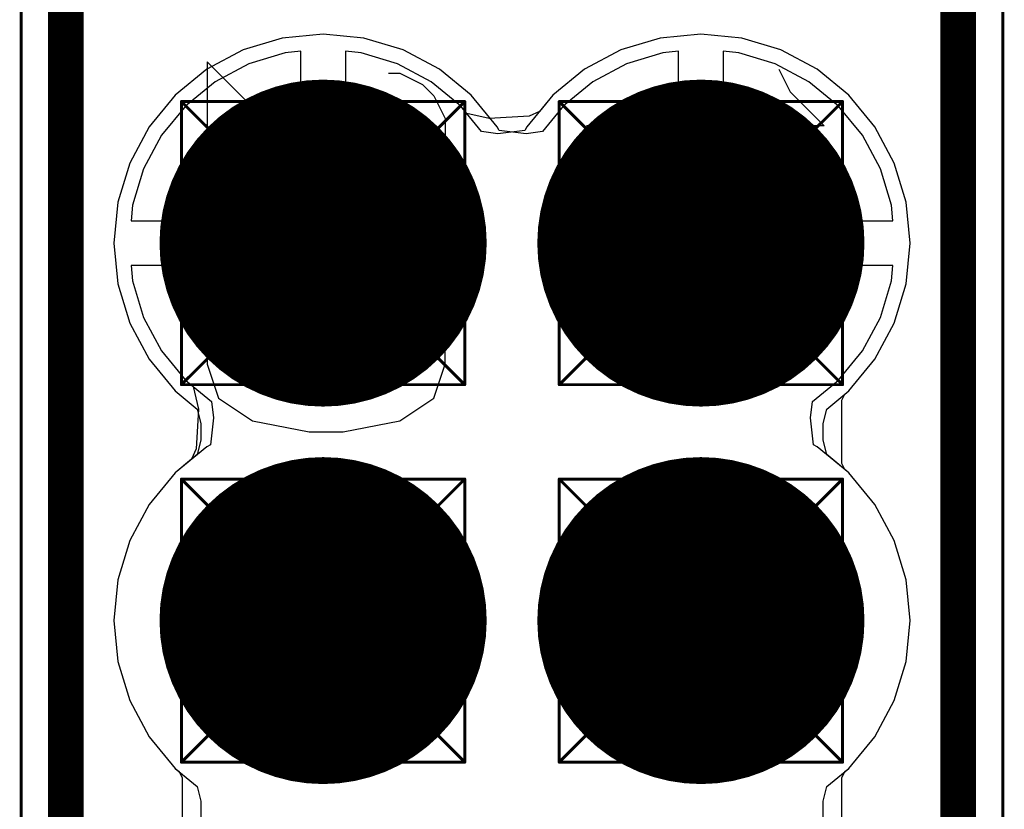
# Model space of a CAD drawing. Header units: millimetres. Extents: x 138 to 555, y 26 to 334.
# Tile 435 of 656: x 209.28 to 212.59, y 302.17 to 304.82. Entities that reach past the tile are written whole.
import ezdxf

# ---------------------------------------------------------------- set-up
doc = ezdxf.new("R2010")
doc.units = ezdxf.units.MM
for name, color, linetype in [('BottomLayer', 5, 'Continuous'), ('BottomSolder', 6, 'Continuous'), ('DrillDrawing', 1, 'Continuous'), ('Mechanical20', 56, 'Continuous'), ('Mechanical27', 56, 'Continuous'), ('MidLayer1', 16, 'Continuous'), ('MidLayer2', 76, 'Continuous'), ('MidLayer3', 90, 'Continuous'), ('MidLayer4', 156, 'Continuous'), ('MultiLayer', 9, 'Continuous'), ('PadHoleLayer', 156, 'Continuous'), ('TopLayer', 1, 'Continuous'), ('TopOverlay', 2, 'Continuous'), ('TopSolder', 216, 'Continuous')]:
    doc.layers.add(name, color=color, linetype=linetype)

# ---------------------------------------------------------------- blocks, each defined once
blk = doc.blocks.new('CON_FCI_20021311_XXX20XXLF_MOD_MB1299_953')
at = {"layer": 'BottomLayer', "const_width": 0.5}
for points in [[(-5.965, 0.635, 1), (-5.465, 0.635, 1)], [(-4.695, 0.635, 1), (-4.195, 0.635, 1)], [(-5.965, -0.635, 1), (-5.465, -0.635, 1)], [(-4.695, -0.635, 1), (-4.195, -0.635, 1)]]:
    blk.add_lwpolyline(points, format="xyb", close=True, dxfattribs=at)
at = {"layer": 'BottomSolder', "const_width": 0.55}
for points in [[(-5.99, 0.635, 1), (-5.44, 0.635, 1)], [(-4.72, 0.635, 1), (-4.17, 0.635, 1)], [(-5.99, -0.635, 1), (-5.44, -0.635, 1)], [(-4.72, -0.635, 1), (-4.17, -0.635, 1)]]:
    blk.add_lwpolyline(points, format="xyb", close=True, dxfattribs=at)
at = {"layer": 'Mechanical20', "const_width": 0.01}
for points in [[(6.725, 1.65), (-6.725, 1.65)], [(6.725, -1.65), (-6.725, -1.65)]]:
    blk.add_lwpolyline(points, dxfattribs=at)
at = {"layer": 'Mechanical27'}
for p, q in [((-6.2238, 0.9356), (-6.1096, 1.0498)), ((-6.1096, 1.0498), (-6.1096, 0.25)), ((-5.5992, 1.0117), (-5.4849, 1.0498)), ((-5.4849, 1.0498), (-5.4468, 1.0498)), ((-5.4468, 1.0498), (-5.3326, 1.0117)), ((-5.6754, 0.9356), (-5.5992, 1.0117)), ((-5.3326, 1.0117), (-5.2564, 0.9356)), ((-6.3, 0.8975), (-6.2238, 0.9356)), ((-5.7135, 0.8213), (-5.6754, 0.9356)), ((-5.2564, 0.9356), (-5.2183, 0.7832)), ((-5.7135, 0.7832), (-5.7135, 0.8213)), ((-5.6754, 0.669), (-5.7135, 0.7832)), ((-5.2183, 0.7832), (-5.2564, 0.669)), ((-5.2183, 0.7832), (-5.2183, 0.5928)), ((-5.5992, 0.5928), (-5.6754, 0.669)), ((-5.2564, 0.669), (-5.3326, 0.5928)), ((-5.4849, 0.5547), (-5.5992, 0.5928)), ((-5.3326, 0.5928), (-5.4468, 0.5547)), ((-5.2183, 0.5928), (-5.2564, 0.4024)), ((-5.4468, 0.5547), (-5.4849, 0.5547)), ((-5.2564, 0.4024), (-5.3326, 0.2881)), ((-5.6373, 0.2881), (-5.6754, 0.3643)), ((-5.523, 0.25), (-5.6373, 0.2881)), ((-5.3326, 0.2881), (-5.4468, 0.25)), ((-5.4468, 0.25), (-5.523, 0.25)), ((-6.2107, -0.2633), (-6.1346, -0.2252)), ((-6.1346, -0.2252), (-5.9822, -0.2252)), ((-5.9822, -0.2252), (-5.906, -0.2633)), ((-5.3842, -0.2252), (-5.4985, -0.2633)), ((-5.3081, -0.2252), (-5.3842, -0.2252)), ((-5.1938, -0.2633), (-5.3081, -0.2252)), ((-6.2488, -0.3013), (-6.2107, -0.2633)), ((-5.906, -0.2633), (-5.868, -0.3013)), ((-5.4985, -0.2633), (-5.5747, -0.3775)), ((-5.1176, -0.3775), (-5.1938, -0.2633)), ((-6.2869, -0.3775), (-6.2488, -0.3013)), ((-5.868, -0.3013), (-5.8299, -0.3775)), ((-6.2869, -0.4156), (-6.2869, -0.3775)), ((-5.8299, -0.3775), (-5.8299, -0.4537)), ((-5.5747, -0.3775), (-5.6128, -0.568)), ((-5.0795, -0.568), (-5.1176, -0.3775)), ((-5.8299, -0.4537), (-5.868, -0.5299)), ((-5.868, -0.5299), (-5.9441, -0.6441)), ((-5.6128, -0.568), (-5.6128, -0.6822)), ((-5.0795, -0.6822), (-5.0795, -0.568)), ((-5.9441, -0.6441), (-6.325, -1.025)), ((-5.6128, -0.6822), (-5.5747, -0.8727)), ((-5.1176, -0.8727), (-5.0795, -0.6822)), ((-5.5747, -0.8727), (-5.4985, -0.9869)), ((-5.1938, -0.9869), (-5.1176, -0.8727)), ((-5.4985, -0.9869), (-5.3842, -1.025)), ((-5.3081, -1.025), (-5.1938, -0.9869)), ((-6.325, -1.025), (-5.7918, -1.025)), ((-5.3842, -1.025), (-5.3081, -1.025))]:
    blk.add_line(p, q, dxfattribs=at)
at = {"layer": 'Mechanical27', "const_width": 0.01}
for points in [[(6.58, 1.5), (-6.58, 1.5)], [(-6.0325, 0.9525), (-6.1912, 1.1113)], [(-5.2387, 1.1113), (-6.1912, 1.1113)], [(-6.1912, 0.1588), (-6.1912, 1.1113)], [(-5.3975, 0.9525), (-5.2387, 1.1113)], [(-5.2387, 0.1588), (-5.2387, 1.1113)], [(-4.7625, 0.9525), (-4.9212, 1.1113)], [(-3.9687, 1.1113), (-4.9212, 1.1113)], [(-4.9212, 0.1588), (-4.9212, 1.1113)], [(-4.1275, 0.9525), (-3.9687, 1.1113)], [(-3.9687, 0.1588), (-3.9687, 1.1113)], [(-5.3975, 0.9525), (-6.0325, 0.9525)], [(-6.0325, 0.3175), (-6.0325, 0.9525)], [(-5.3975, 0.3175), (-5.3975, 0.9525)], [(-4.1275, 0.9525), (-4.7625, 0.9525)], [(-4.7625, 0.3175), (-4.7625, 0.9525)], [(-4.1275, 0.3175), (-4.1275, 0.9525)], [(-6.1912, 0.1588), (-6.0325, 0.3175)], [(-5.3975, 0.3175), (-6.0325, 0.3175)], [(-5.2387, 0.1588), (-5.3975, 0.3175)], [(-4.9212, 0.1588), (-4.7625, 0.3175)], [(-4.1275, 0.3175), (-4.7625, 0.3175)], [(-3.9687, 0.1588), (-4.1275, 0.3175)], [(-5.2387, 0.1588), (-6.1912, 0.1588)], [(-3.9687, 0.1588), (-4.9212, 0.1588)], [(-6.0325, -0.3175), (-6.1912, -0.1588)], [(-5.2387, -0.1588), (-6.1912, -0.1588)], [(-6.1912, -1.1113), (-6.1912, -0.1588)], [(-5.3975, -0.3175), (-5.2387, -0.1588)], [(-5.2387, -1.1113), (-5.2387, -0.1588)], [(-4.7625, -0.3175), (-4.9212, -0.1588)], [(-3.9687, -0.1588), (-4.9212, -0.1588)], [(-4.9212, -1.1113), (-4.9212, -0.1588)], [(-4.1275, -0.3175), (-3.9687, -0.1588)], [(-3.9687, -1.1113), (-3.9687, -0.1588)], [(-5.3975, -0.3175), (-6.0325, -0.3175)], [(-6.0325, -0.9525), (-6.0325, -0.3175)], [(-5.3975, -0.9525), (-5.3975, -0.3175)], [(-4.1275, -0.3175), (-4.7625, -0.3175)], [(-4.7625, -0.9525), (-4.7625, -0.3175)], [(-4.1275, -0.9525), (-4.1275, -0.3175)], [(-6.1912, -1.1113), (-6.0325, -0.9525)], [(-5.3975, -0.9525), (-6.0325, -0.9525)], [(-5.2387, -1.1113), (-5.3975, -0.9525)], [(-4.9212, -1.1113), (-4.7625, -0.9525)], [(-4.1275, -0.9525), (-4.7625, -0.9525)], [(-3.9687, -1.1113), (-4.1275, -0.9525)], [(-5.2387, -1.1113), (-6.1912, -1.1113)], [(-3.9687, -1.1113), (-4.9212, -1.1113)], [(6.58, -1.5), (-6.58, -1.5)]]:
    blk.add_lwpolyline(points, dxfattribs=at)
at = {"layer": 'Mechanical27', "const_width": 0.005}
for points in [[(-6.1937, 1.1113, 1), (-6.1887, 1.1113, 1)], [(-6.1937, 1.1113, 1), (-6.1887, 1.1113, 1)], [(-6.1937, 1.1113, 1), (-6.1887, 1.1113, 1)], [(-5.2412, 1.1113, 1), (-5.2362, 1.1113, 1)], [(-5.2412, 1.1113, 1), (-5.2362, 1.1113, 1)], [(-5.2412, 1.1113, 1), (-5.2362, 1.1113, 1)], [(-4.9237, 1.1113, 1), (-4.9187, 1.1113, 1)], [(-4.9237, 1.1113, 1), (-4.9187, 1.1113, 1)], [(-4.9237, 1.1113, 1), (-4.9187, 1.1113, 1)], [(-3.9712, 1.1113, 1), (-3.9662, 1.1113, 1)], [(-3.9712, 1.1113, 1), (-3.9662, 1.1113, 1)], [(-3.9712, 1.1113, 1), (-3.9662, 1.1113, 1)], [(-6.035, 0.9525, 1), (-6.03, 0.9525, 1)], [(-6.035, 0.9525, 1), (-6.03, 0.9525, 1)], [(-6.035, 0.9525, 1), (-6.03, 0.9525, 1)], [(-5.4, 0.9525, 1), (-5.395, 0.9525, 1)], [(-5.4, 0.9525, 1), (-5.395, 0.9525, 1)], [(-5.4, 0.9525, 1), (-5.395, 0.9525, 1)], [(-4.765, 0.9525, 1), (-4.76, 0.9525, 1)], [(-4.765, 0.9525, 1), (-4.76, 0.9525, 1)], [(-4.765, 0.9525, 1), (-4.76, 0.9525, 1)], [(-4.13, 0.9525, 1), (-4.125, 0.9525, 1)], [(-4.13, 0.9525, 1), (-4.125, 0.9525, 1)], [(-4.13, 0.9525, 1), (-4.125, 0.9525, 1)], [(-6.035, 0.3175, 1), (-6.03, 0.3175, 1)], [(-6.035, 0.3175, 1), (-6.03, 0.3175, 1)], [(-6.035, 0.3175, 1), (-6.03, 0.3175, 1)], [(-5.4, 0.3175, 1), (-5.395, 0.3175, 1)], [(-5.4, 0.3175, 1), (-5.395, 0.3175, 1)], [(-5.4, 0.3175, 1), (-5.395, 0.3175, 1)], [(-4.765, 0.3175, 1), (-4.76, 0.3175, 1)], [(-4.765, 0.3175, 1), (-4.76, 0.3175, 1)], [(-4.765, 0.3175, 1), (-4.76, 0.3175, 1)], [(-4.13, 0.3175, 1), (-4.125, 0.3175, 1)], [(-4.13, 0.3175, 1), (-4.125, 0.3175, 1)], [(-4.13, 0.3175, 1), (-4.125, 0.3175, 1)], [(-6.1937, 0.1588, 1), (-6.1887, 0.1588, 1)], [(-6.1937, 0.1588, 1), (-6.1887, 0.1588, 1)], [(-6.1937, 0.1588, 1), (-6.1887, 0.1588, 1)], [(-5.2412, 0.1588, 1), (-5.2362, 0.1588, 1)], [(-5.2412, 0.1588, 1), (-5.2362, 0.1588, 1)], [(-5.2412, 0.1588, 1), (-5.2362, 0.1588, 1)], [(-4.9237, 0.1588, 1), (-4.9187, 0.1588, 1)], [(-4.9237, 0.1588, 1), (-4.9187, 0.1588, 1)], [(-4.9237, 0.1588, 1), (-4.9187, 0.1588, 1)], [(-3.9712, 0.1588, 1), (-3.9662, 0.1588, 1)], [(-3.9712, 0.1588, 1), (-3.9662, 0.1588, 1)], [(-3.9712, 0.1588, 1), (-3.9662, 0.1588, 1)], [(-6.1937, -0.1588, 1), (-6.1887, -0.1588, 1)], [(-6.1937, -0.1588, 1), (-6.1887, -0.1588, 1)], [(-6.1937, -0.1588, 1), (-6.1887, -0.1588, 1)], [(-5.2412, -0.1588, 1), (-5.2362, -0.1588, 1)], [(-5.2412, -0.1588, 1), (-5.2362, -0.1588, 1)], [(-5.2412, -0.1588, 1), (-5.2362, -0.1588, 1)], [(-4.9237, -0.1588, 1), (-4.9187, -0.1588, 1)], [(-4.9237, -0.1588, 1), (-4.9187, -0.1588, 1)], [(-4.9237, -0.1588, 1), (-4.9187, -0.1588, 1)], [(-3.9712, -0.1588, 1), (-3.9662, -0.1588, 1)], [(-3.9712, -0.1588, 1), (-3.9662, -0.1588, 1)], [(-3.9712, -0.1588, 1), (-3.9662, -0.1588, 1)], [(-6.035, -0.3175, 1), (-6.03, -0.3175, 1)], [(-6.035, -0.3175, 1), (-6.03, -0.3175, 1)], [(-6.035, -0.3175, 1), (-6.03, -0.3175, 1)], [(-5.4, -0.3175, 1), (-5.395, -0.3175, 1)], [(-5.4, -0.3175, 1), (-5.395, -0.3175, 1)], [(-5.4, -0.3175, 1), (-5.395, -0.3175, 1)], [(-4.765, -0.3175, 1), (-4.76, -0.3175, 1)], [(-4.765, -0.3175, 1), (-4.76, -0.3175, 1)], [(-4.765, -0.3175, 1), (-4.76, -0.3175, 1)], [(-4.13, -0.3175, 1), (-4.125, -0.3175, 1)], [(-4.13, -0.3175, 1), (-4.125, -0.3175, 1)], [(-4.13, -0.3175, 1), (-4.125, -0.3175, 1)], [(-6.035, -0.9525, 1), (-6.03, -0.9525, 1)], [(-6.035, -0.9525, 1), (-6.03, -0.9525, 1)], [(-6.035, -0.9525, 1), (-6.03, -0.9525, 1)], [(-5.4, -0.9525, 1), (-5.395, -0.9525, 1)], [(-5.4, -0.9525, 1), (-5.395, -0.9525, 1)], [(-5.4, -0.9525, 1), (-5.395, -0.9525, 1)], [(-4.765, -0.9525, 1), (-4.76, -0.9525, 1)], [(-4.765, -0.9525, 1), (-4.76, -0.9525, 1)], [(-4.765, -0.9525, 1), (-4.76, -0.9525, 1)], [(-4.13, -0.9525, 1), (-4.125, -0.9525, 1)], [(-4.13, -0.9525, 1), (-4.125, -0.9525, 1)], [(-4.13, -0.9525, 1), (-4.125, -0.9525, 1)], [(-6.1937, -1.1113, 1), (-6.1887, -1.1113, 1)], [(-6.1937, -1.1113, 1), (-6.1887, -1.1113, 1)], [(-6.1937, -1.1113, 1), (-6.1887, -1.1113, 1)], [(-5.2412, -1.1113, 1), (-5.2362, -1.1113, 1)], [(-5.2412, -1.1113, 1), (-5.2362, -1.1113, 1)], [(-5.2412, -1.1113, 1), (-5.2362, -1.1113, 1)], [(-4.9237, -1.1113, 1), (-4.9187, -1.1113, 1)], [(-4.9237, -1.1113, 1), (-4.9187, -1.1113, 1)], [(-4.9237, -1.1113, 1), (-4.9187, -1.1113, 1)], [(-3.9712, -1.1113, 1), (-3.9662, -1.1113, 1)], [(-3.9712, -1.1113, 1), (-3.9662, -1.1113, 1)], [(-3.9712, -1.1113, 1), (-3.9662, -1.1113, 1)]]:
    blk.add_lwpolyline(points, format="xyb", close=True, dxfattribs=at)
at = {"layer": 'MidLayer1', "const_width": 0.5}
for points in [[(-5.965, 0.635, 1), (-5.465, 0.635, 1)], [(-4.695, 0.635, 1), (-4.195, 0.635, 1)], [(-5.965, -0.635, 1), (-5.465, -0.635, 1)], [(-4.695, -0.635, 1), (-4.195, -0.635, 1)]]:
    blk.add_lwpolyline(points, format="xyb", close=True, dxfattribs=at)
at = {"layer": 'MidLayer2', "const_width": 0.5}
for points in [[(-5.965, 0.635, 1), (-5.465, 0.635, 1)], [(-4.695, 0.635, 1), (-4.195, 0.635, 1)], [(-5.965, -0.635, 1), (-5.465, -0.635, 1)], [(-4.695, -0.635, 1), (-4.195, -0.635, 1)]]:
    blk.add_lwpolyline(points, format="xyb", close=True, dxfattribs=at)
at = {"layer": 'MidLayer3', "const_width": 0.5}
for points in [[(-5.965, 0.635, 1), (-5.465, 0.635, 1)], [(-4.695, 0.635, 1), (-4.195, 0.635, 1)], [(-5.965, -0.635, 1), (-5.465, -0.635, 1)], [(-4.695, -0.635, 1), (-4.195, -0.635, 1)]]:
    blk.add_lwpolyline(points, format="xyb", close=True, dxfattribs=at)
at = {"layer": 'MidLayer4', "const_width": 0.5}
for points in [[(-5.965, 0.635, 1), (-5.465, 0.635, 1)], [(-4.695, 0.635, 1), (-4.195, 0.635, 1)], [(-5.965, -0.635, 1), (-5.465, -0.635, 1)], [(-4.695, -0.635, 1), (-4.195, -0.635, 1)]]:
    blk.add_lwpolyline(points, format="xyb", close=True, dxfattribs=at)
at = {"layer": 'MultiLayer', "const_width": 0.5}
for points in [[(-5.965, 0.635, 1), (-5.465, 0.635, 1)], [(-4.695, 0.635, 1), (-4.195, 0.635, 1)], [(-5.965, -0.635, 1), (-5.465, -0.635, 1)], [(-4.695, -0.635, 1), (-4.195, -0.635, 1)]]:
    blk.add_lwpolyline(points, format="xyb", close=True, dxfattribs=at)
at = {"layer": 'PadHoleLayer', "const_width": 0.35}
for points in [[(-5.89, 0.635, 1), (-5.54, 0.635, 1)], [(-4.62, 0.635, 1), (-4.27, 0.635, 1)], [(-5.89, -0.635, 1), (-5.54, -0.635, 1)], [(-4.62, -0.635, 1), (-4.27, -0.635, 1)]]:
    blk.add_lwpolyline(points, format="xyb", close=True, dxfattribs=at)
at = {"layer": 'TopLayer', "const_width": 0.5}
for points in [[(-5.965, 0.635, 1), (-5.465, 0.635, 1)], [(-4.695, 0.635, 1), (-4.195, 0.635, 1)], [(-5.965, -0.635, 1), (-5.465, -0.635, 1)], [(-4.695, -0.635, 1), (-4.195, -0.635, 1)]]:
    blk.add_lwpolyline(points, format="xyb", close=True, dxfattribs=at)
at = {"layer": 'TopOverlay', "const_width": 0.12}
for points in [[(6.58, 1.5), (-6.58, 1.5)], [(6.58, -1.5), (-6.58, -1.5)]]:
    blk.add_lwpolyline(points, dxfattribs=at)
at = {"layer": 'TopSolder', "const_width": 0.55}
for points in [[(-5.99, 0.635, 1), (-5.44, 0.635, 1)], [(-4.72, 0.635, 1), (-4.17, 0.635, 1)], [(-5.99, -0.635, 1), (-5.44, -0.635, 1)], [(-4.72, -0.635, 1), (-4.17, -0.635, 1)]]:
    blk.add_lwpolyline(points, format="xyb", close=True, dxfattribs=at)

msp = doc.modelspace()

# ---------------------------------------------------------------- linework, layer by layer
at = {"layer": 'BottomLayer'}
for p, q in [((211.4353, 304.7628), (211.3033, 304.7228)), ((211.5725, 304.7763), (211.4353, 304.7628)), ((211.7097, 304.7628), (211.5725, 304.7763)), ((211.8417, 304.7228), (211.7097, 304.7628)), ((210.2275, 304.7187), (210.1751, 304.7135)), ((210.2275, 304.1479), (210.2275, 304.7187)), ((210.4299, 304.7135), (210.3775, 304.7187)), ((210.3775, 304.7187), (210.3775, 304.0729)), ((211.3033, 304.7228), (211.1817, 304.6578)), ((211.9633, 304.6578), (211.8417, 304.7228)), ((210.1751, 304.7135), (210.0526, 304.6763)), ((210.5525, 304.6763), (210.4299, 304.7135)), ((210.0526, 304.6763), (209.9396, 304.616)), ((210.6654, 304.616), (210.5525, 304.6763)), ((211.1817, 304.6578), (211.0751, 304.5703)), ((212.0699, 304.5703), (211.9633, 304.6578)), ((209.9396, 304.616), (209.8407, 304.5348)), ((210.7643, 304.5348), (210.6654, 304.616)), ((211.0751, 304.5703), (211.0299, 304.5152)), ((212.1573, 304.4637), (212.0699, 304.5703)), ((209.8407, 304.5348), (209.7594, 304.4358)), ((210.7853, 304.5093), (210.7643, 304.5348)), ((210.8612, 304.4922), (210.7853, 304.5093)), ((210.995, 304.5001), (210.8612, 304.4922)), ((211.0299, 304.5152), (210.995, 304.5001)), ((212.2223, 304.3421), (212.1573, 304.4637)), ((209.7594, 304.4358), (209.6991, 304.3229)), ((209.6991, 304.3229), (209.6619, 304.2003)), ((212.2624, 304.2101), (212.2223, 304.3421)), ((209.6619, 304.2003), (209.6568, 304.1479)), ((212.2759, 304.0729), (212.2624, 304.2101)), ((209.6568, 304.1479), (210.2275, 304.1479)), ((210.3775, 304.0729), (210.3025, 304.0729)), ((210.3025, 304.0729), (210.3025, 303.9979)), ((212.2624, 303.9357), (212.2759, 304.0729)), ((210.3025, 303.9979), (209.6567, 303.9979)), ((209.6567, 303.9979), (209.6619, 303.9455)), ((209.6619, 303.9455), (209.6991, 303.823)), ((212.2223, 303.8037), (212.2624, 303.9357)), ((209.6991, 303.823), (209.7594, 303.7101)), ((212.1573, 303.6821), (212.2223, 303.8037)), ((209.7594, 303.7101), (209.8407, 303.6111)), ((212.0699, 303.5756), (212.1573, 303.6821)), ((209.8407, 303.6111), (209.8661, 303.5902)), ((209.8661, 303.5902), (209.8832, 303.5143)), ((212.0458, 303.5442), (212.0566, 303.5647)), ((212.0566, 303.5647), (212.0699, 303.5756)), ((212.0458, 303.3316), (212.0458, 303.5442)), ((209.8832, 303.5143), (209.8753, 303.3805)), ((209.8753, 303.3805), (209.8602, 303.3455)), ((209.8602, 303.3455), (209.8051, 303.3003)), ((212.0566, 303.3112), (212.0458, 303.3316)), ((209.8051, 303.3003), (209.7177, 303.1937)), ((212.0699, 303.3003), (212.0566, 303.3112)), ((212.1573, 303.1937), (212.0699, 303.3003)), ((209.7177, 303.1937), (209.6527, 303.0721)), ((212.2223, 303.0721), (212.1573, 303.1937)), ((209.6527, 303.0721), (209.6126, 302.9401)), ((212.2624, 302.9401), (212.2223, 303.0721)), ((209.6126, 302.9401), (209.5991, 302.8029)), ((212.2759, 302.8029), (212.2624, 302.9401)), ((209.5991, 302.8029), (209.6126, 302.6657)), ((212.2624, 302.6657), (212.2759, 302.8029)), ((209.6126, 302.6657), (209.6527, 302.5337)), ((212.2223, 302.5337), (212.2624, 302.6657)), ((209.6527, 302.5337), (209.7177, 302.4121)), ((212.1573, 302.4121), (212.2223, 302.5337)), ((209.7177, 302.4121), (209.8051, 302.3056)), ((212.0699, 302.3056), (212.1573, 302.4121)), ((209.8051, 302.3056), (209.8184, 302.2947)), ((212.0566, 302.2947), (212.0699, 302.3056)), ((209.8184, 302.2947), (209.8292, 302.2742)), ((209.8292, 302.2742), (209.8292, 302.0616)), ((212.0458, 302.2742), (212.0566, 302.2947)), ((212.0458, 302.0616), (212.0458, 302.2742))]:
    msp.add_line(p, q, dxfattribs=at)
at = {"layer": 'DrillDrawing', "const_width": 0.0508}
for points in [[(210.1755, 304.1999), (210.3025, 304.3269)], [(210.3025, 304.3269), (210.4295, 304.1999)], [(211.4455, 304.1999), (211.5725, 304.3269)], [(211.5725, 304.3269), (211.6995, 304.1999)], [(210.0485, 304.1999), (210.1755, 304.0729)], [(210.0485, 304.1999), (210.1755, 304.1999)], [(210.2263, 304.1491), (210.3025, 304.2253)], [(210.3025, 304.2253), (210.3787, 304.1491)], [(210.4295, 304.1999), (210.5565, 304.1999)], [(210.4295, 304.0729), (210.5565, 304.1999)], [(211.3185, 304.1999), (211.4455, 304.0729)], [(211.3185, 304.1999), (211.4455, 304.1999)], [(211.4963, 304.1491), (211.5725, 304.2253)], [(211.5725, 304.2253), (211.6487, 304.1491)], [(211.6995, 304.1999), (211.8265, 304.1999)], [(211.6995, 304.0729), (211.8265, 304.1999)], [(210.1501, 304.1491), (210.2263, 304.0729)], [(210.1501, 304.1491), (210.2263, 304.1491)], [(210.3787, 304.1491), (210.4549, 304.1491)], [(210.3787, 304.0729), (210.4549, 304.1491)], [(211.4201, 304.1491), (211.4963, 304.0729)], [(211.4201, 304.1491), (211.4963, 304.1491)], [(211.6487, 304.1491), (211.7249, 304.1491)], [(211.6487, 304.0729), (211.7249, 304.1491)], [(210.0485, 303.9459), (210.1755, 304.0729)], [(210.1501, 303.9967), (210.2263, 304.0729)], [(210.3787, 304.0729), (210.4549, 303.9967)], [(210.4295, 304.0729), (210.5565, 303.9459)], [(211.3185, 303.9459), (211.4455, 304.0729)], [(211.4201, 303.9967), (211.4963, 304.0729)], [(211.6487, 304.0729), (211.7249, 303.9967)], [(211.6995, 304.0729), (211.8265, 303.9459)], [(210.1501, 303.9967), (210.2263, 303.9967)], [(210.2263, 303.9967), (210.3025, 303.9205)], [(210.3025, 303.9205), (210.3787, 303.9967)], [(210.3787, 303.9967), (210.4549, 303.9967)], [(211.4201, 303.9967), (211.4963, 303.9967)], [(211.4963, 303.9967), (211.5725, 303.9205)], [(211.5725, 303.9205), (211.6487, 303.9967)], [(211.6487, 303.9967), (211.7249, 303.9967)], [(210.0485, 303.9459), (210.1755, 303.9459)], [(210.1755, 303.9459), (210.3025, 303.8189)], [(210.3025, 303.8189), (210.4295, 303.9459)], [(210.4295, 303.9459), (210.5565, 303.9459)], [(211.3185, 303.9459), (211.4455, 303.9459)], [(211.4455, 303.9459), (211.5725, 303.8189)], [(211.5725, 303.8189), (211.6995, 303.9459)], [(211.6995, 303.9459), (211.8265, 303.9459)], [(210.1755, 302.9299), (210.3025, 303.0569)], [(210.3025, 303.0569), (210.4295, 302.9299)], [(211.4455, 302.9299), (211.5725, 303.0569)], [(211.5725, 303.0569), (211.6995, 302.9299)], [(210.2263, 302.8791), (210.3025, 302.9553)], [(210.3025, 302.9553), (210.3787, 302.8791)], [(211.4963, 302.8791), (211.5725, 302.9553)], [(211.5725, 302.9553), (211.6487, 302.8791)], [(210.0485, 302.9299), (210.1755, 302.8029)], [(210.0485, 302.9299), (210.1755, 302.9299)], [(210.4295, 302.9299), (210.5565, 302.9299)], [(210.4295, 302.8029), (210.5565, 302.9299)], [(211.3185, 302.9299), (211.4455, 302.8029)], [(211.3185, 302.9299), (211.4455, 302.9299)], [(211.6995, 302.9299), (211.8265, 302.9299)], [(211.6995, 302.8029), (211.8265, 302.9299)], [(210.1501, 302.8791), (210.2263, 302.8029)], [(210.1501, 302.8791), (210.2263, 302.8791)], [(210.3787, 302.8791), (210.4549, 302.8791)], [(210.3787, 302.8029), (210.4549, 302.8791)], [(211.4201, 302.8791), (211.4963, 302.8029)], [(211.4201, 302.8791), (211.4963, 302.8791)], [(211.6487, 302.8791), (211.7249, 302.8791)], [(211.6487, 302.8029), (211.7249, 302.8791)], [(210.0485, 302.6759), (210.1755, 302.8029)], [(210.1501, 302.7267), (210.2263, 302.8029)], [(210.3787, 302.8029), (210.4549, 302.7267)], [(210.4295, 302.8029), (210.5565, 302.6759)], [(211.3185, 302.6759), (211.4455, 302.8029)], [(211.4201, 302.7267), (211.4963, 302.8029)], [(211.6487, 302.8029), (211.7249, 302.7267)], [(211.6995, 302.8029), (211.8265, 302.6759)], [(210.1501, 302.7267), (210.2263, 302.7267)], [(210.2263, 302.7267), (210.3025, 302.6505)], [(210.3025, 302.6505), (210.3787, 302.7267)], [(210.3787, 302.7267), (210.4549, 302.7267)], [(211.4201, 302.7267), (211.4963, 302.7267)], [(211.4963, 302.7267), (211.5725, 302.6505)], [(211.5725, 302.6505), (211.6487, 302.7267)], [(211.6487, 302.7267), (211.7249, 302.7267)], [(210.0485, 302.6759), (210.1755, 302.6759)], [(210.1755, 302.6759), (210.3025, 302.5489)], [(210.3025, 302.5489), (210.4295, 302.6759)], [(210.4295, 302.6759), (210.5565, 302.6759)], [(211.3185, 302.6759), (211.4455, 302.6759)], [(211.4455, 302.6759), (211.5725, 302.5489)], [(211.5725, 302.5489), (211.6995, 302.6759)], [(211.6995, 302.6759), (211.8265, 302.6759)]]:
    msp.add_lwpolyline(points, dxfattribs=at)
at = {"layer": 'DrillDrawing', "const_width": 0.0254}
for points in [[(210.2898, 304.3269, 1), (210.3152, 304.3269, 1)], [(210.2898, 304.3269, 1), (210.3152, 304.3269, 1)], [(211.5598, 304.3269, 1), (211.5852, 304.3269, 1)], [(211.5598, 304.3269, 1), (211.5852, 304.3269, 1)], [(210.0358, 304.1999, 1), (210.0612, 304.1999, 1)], [(210.0358, 304.1999, 1), (210.0612, 304.1999, 1)], [(210.1628, 304.1999, 1), (210.1882, 304.1999, 1)], [(210.1628, 304.1999, 1), (210.1882, 304.1999, 1)], [(210.2898, 304.2253, 1), (210.3152, 304.2253, 1)], [(210.2898, 304.2253, 1), (210.3152, 304.2253, 1)], [(210.4168, 304.1999, 1), (210.4422, 304.1999, 1)], [(210.4168, 304.1999, 1), (210.4422, 304.1999, 1)], [(210.5438, 304.1999, 1), (210.5692, 304.1999, 1)], [(210.5438, 304.1999, 1), (210.5692, 304.1999, 1)], [(211.3058, 304.1999, 1), (211.3312, 304.1999, 1)], [(211.3058, 304.1999, 1), (211.3312, 304.1999, 1)], [(211.4328, 304.1999, 1), (211.4582, 304.1999, 1)], [(211.4328, 304.1999, 1), (211.4582, 304.1999, 1)], [(211.5598, 304.2253, 1), (211.5852, 304.2253, 1)], [(211.5598, 304.2253, 1), (211.5852, 304.2253, 1)], [(211.6868, 304.1999, 1), (211.7122, 304.1999, 1)], [(211.6868, 304.1999, 1), (211.7122, 304.1999, 1)], [(211.8138, 304.1999, 1), (211.8392, 304.1999, 1)], [(211.8138, 304.1999, 1), (211.8392, 304.1999, 1)], [(210.1374, 304.1491, 1), (210.1628, 304.1491, 1)], [(210.1374, 304.1491, 1), (210.1628, 304.1491, 1)], [(210.2136, 304.1491, 1), (210.239, 304.1491, 1)], [(210.2136, 304.1491, 1), (210.239, 304.1491, 1)], [(210.366, 304.1491, 1), (210.3914, 304.1491, 1)], [(210.366, 304.1491, 1), (210.3914, 304.1491, 1)], [(210.4422, 304.1491, 1), (210.4676, 304.1491, 1)], [(210.4422, 304.1491, 1), (210.4676, 304.1491, 1)], [(211.4074, 304.1491, 1), (211.4328, 304.1491, 1)], [(211.4074, 304.1491, 1), (211.4328, 304.1491, 1)], [(211.4836, 304.1491, 1), (211.509, 304.1491, 1)], [(211.4836, 304.1491, 1), (211.509, 304.1491, 1)], [(211.636, 304.1491, 1), (211.6614, 304.1491, 1)], [(211.636, 304.1491, 1), (211.6614, 304.1491, 1)], [(211.7122, 304.1491, 1), (211.7376, 304.1491, 1)], [(211.7122, 304.1491, 1), (211.7376, 304.1491, 1)], [(210.1628, 304.0729, 1), (210.1882, 304.0729, 1)], [(210.1628, 304.0729, 1), (210.1882, 304.0729, 1)], [(210.2136, 304.0729, 1), (210.239, 304.0729, 1)], [(210.2136, 304.0729, 1), (210.239, 304.0729, 1)], [(210.366, 304.0729, 1), (210.3914, 304.0729, 1)], [(210.366, 304.0729, 1), (210.3914, 304.0729, 1)], [(210.4168, 304.0729, 1), (210.4422, 304.0729, 1)], [(210.4168, 304.0729, 1), (210.4422, 304.0729, 1)], [(211.4328, 304.0729, 1), (211.4582, 304.0729, 1)], [(211.4328, 304.0729, 1), (211.4582, 304.0729, 1)], [(211.4836, 304.0729, 1), (211.509, 304.0729, 1)], [(211.4836, 304.0729, 1), (211.509, 304.0729, 1)], [(211.636, 304.0729, 1), (211.6614, 304.0729, 1)], [(211.636, 304.0729, 1), (211.6614, 304.0729, 1)], [(211.6868, 304.0729, 1), (211.7122, 304.0729, 1)], [(211.6868, 304.0729, 1), (211.7122, 304.0729, 1)], [(210.1374, 303.9967, 1), (210.1628, 303.9967, 1)], [(210.1374, 303.9967, 1), (210.1628, 303.9967, 1)], [(210.2136, 303.9967, 1), (210.239, 303.9967, 1)], [(210.2136, 303.9967, 1), (210.239, 303.9967, 1)], [(210.366, 303.9967, 1), (210.3914, 303.9967, 1)], [(210.366, 303.9967, 1), (210.3914, 303.9967, 1)], [(210.4422, 303.9967, 1), (210.4676, 303.9967, 1)], [(210.4422, 303.9967, 1), (210.4676, 303.9967, 1)], [(211.4074, 303.9967, 1), (211.4328, 303.9967, 1)], [(211.4074, 303.9967, 1), (211.4328, 303.9967, 1)], [(211.4836, 303.9967, 1), (211.509, 303.9967, 1)], [(211.4836, 303.9967, 1), (211.509, 303.9967, 1)], [(211.636, 303.9967, 1), (211.6614, 303.9967, 1)], [(211.636, 303.9967, 1), (211.6614, 303.9967, 1)], [(211.7122, 303.9967, 1), (211.7376, 303.9967, 1)], [(211.7122, 303.9967, 1), (211.7376, 303.9967, 1)], [(210.0358, 303.9459, 1), (210.0612, 303.9459, 1)], [(210.0358, 303.9459, 1), (210.0612, 303.9459, 1)], [(210.1628, 303.9459, 1), (210.1882, 303.9459, 1)], [(210.1628, 303.9459, 1), (210.1882, 303.9459, 1)], [(210.4168, 303.9459, 1), (210.4422, 303.9459, 1)], [(210.4168, 303.9459, 1), (210.4422, 303.9459, 1)], [(210.5438, 303.9459, 1), (210.5692, 303.9459, 1)], [(210.5438, 303.9459, 1), (210.5692, 303.9459, 1)], [(211.3058, 303.9459, 1), (211.3312, 303.9459, 1)], [(211.3058, 303.9459, 1), (211.3312, 303.9459, 1)], [(211.4328, 303.9459, 1), (211.4582, 303.9459, 1)], [(211.4328, 303.9459, 1), (211.4582, 303.9459, 1)], [(211.6868, 303.9459, 1), (211.7122, 303.9459, 1)], [(211.6868, 303.9459, 1), (211.7122, 303.9459, 1)], [(211.8138, 303.9459, 1), (211.8392, 303.9459, 1)], [(211.8138, 303.9459, 1), (211.8392, 303.9459, 1)], [(210.2898, 303.9205, 1), (210.3152, 303.9205, 1)], [(210.2898, 303.9205, 1), (210.3152, 303.9205, 1)], [(211.5598, 303.9205, 1), (211.5852, 303.9205, 1)], [(211.5598, 303.9205, 1), (211.5852, 303.9205, 1)], [(210.2898, 303.8189, 1), (210.3152, 303.8189, 1)], [(210.2898, 303.8189, 1), (210.3152, 303.8189, 1)], [(211.5598, 303.8189, 1), (211.5852, 303.8189, 1)], [(211.5598, 303.8189, 1), (211.5852, 303.8189, 1)], [(210.2898, 303.0569, 1), (210.3152, 303.0569, 1)], [(210.2898, 303.0569, 1), (210.3152, 303.0569, 1)], [(211.5598, 303.0569, 1), (211.5852, 303.0569, 1)], [(211.5598, 303.0569, 1), (211.5852, 303.0569, 1)], [(210.2898, 302.9553, 1), (210.3152, 302.9553, 1)], [(210.2898, 302.9553, 1), (210.3152, 302.9553, 1)], [(211.5598, 302.9553, 1), (211.5852, 302.9553, 1)], [(211.5598, 302.9553, 1), (211.5852, 302.9553, 1)], [(210.0358, 302.9299, 1), (210.0612, 302.9299, 1)], [(210.0358, 302.9299, 1), (210.0612, 302.9299, 1)], [(210.1628, 302.9299, 1), (210.1882, 302.9299, 1)], [(210.1628, 302.9299, 1), (210.1882, 302.9299, 1)], [(210.4168, 302.9299, 1), (210.4422, 302.9299, 1)], [(210.4168, 302.9299, 1), (210.4422, 302.9299, 1)], [(210.5438, 302.9299, 1), (210.5692, 302.9299, 1)], [(210.5438, 302.9299, 1), (210.5692, 302.9299, 1)], [(211.3058, 302.9299, 1), (211.3312, 302.9299, 1)], [(211.3058, 302.9299, 1), (211.3312, 302.9299, 1)], [(211.4328, 302.9299, 1), (211.4582, 302.9299, 1)], [(211.4328, 302.9299, 1), (211.4582, 302.9299, 1)], [(211.6868, 302.9299, 1), (211.7122, 302.9299, 1)], [(211.6868, 302.9299, 1), (211.7122, 302.9299, 1)], [(211.8138, 302.9299, 1), (211.8392, 302.9299, 1)], [(211.8138, 302.9299, 1), (211.8392, 302.9299, 1)], [(210.1374, 302.8791, 1), (210.1628, 302.8791, 1)], [(210.1374, 302.8791, 1), (210.1628, 302.8791, 1)], [(210.2136, 302.8791, 1), (210.239, 302.8791, 1)], [(210.2136, 302.8791, 1), (210.239, 302.8791, 1)], [(210.366, 302.8791, 1), (210.3914, 302.8791, 1)], [(210.366, 302.8791, 1), (210.3914, 302.8791, 1)], [(210.4422, 302.8791, 1), (210.4676, 302.8791, 1)], [(210.4422, 302.8791, 1), (210.4676, 302.8791, 1)], [(211.4074, 302.8791, 1), (211.4328, 302.8791, 1)], [(211.4074, 302.8791, 1), (211.4328, 302.8791, 1)], [(211.4836, 302.8791, 1), (211.509, 302.8791, 1)], [(211.4836, 302.8791, 1), (211.509, 302.8791, 1)], [(211.636, 302.8791, 1), (211.6614, 302.8791, 1)], [(211.636, 302.8791, 1), (211.6614, 302.8791, 1)], [(211.7122, 302.8791, 1), (211.7376, 302.8791, 1)], [(211.7122, 302.8791, 1), (211.7376, 302.8791, 1)], [(210.1628, 302.8029, 1), (210.1882, 302.8029, 1)], [(210.1628, 302.8029, 1), (210.1882, 302.8029, 1)], [(210.2136, 302.8029, 1), (210.239, 302.8029, 1)], [(210.2136, 302.8029, 1), (210.239, 302.8029, 1)], [(210.366, 302.8029, 1), (210.3914, 302.8029, 1)], [(210.366, 302.8029, 1), (210.3914, 302.8029, 1)], [(210.4168, 302.8029, 1), (210.4422, 302.8029, 1)], [(210.4168, 302.8029, 1), (210.4422, 302.8029, 1)], [(211.4328, 302.8029, 1), (211.4582, 302.8029, 1)], [(211.4328, 302.8029, 1), (211.4582, 302.8029, 1)], [(211.4836, 302.8029, 1), (211.509, 302.8029, 1)], [(211.4836, 302.8029, 1), (211.509, 302.8029, 1)], [(211.636, 302.8029, 1), (211.6614, 302.8029, 1)], [(211.636, 302.8029, 1), (211.6614, 302.8029, 1)], [(211.6868, 302.8029, 1), (211.7122, 302.8029, 1)], [(211.6868, 302.8029, 1), (211.7122, 302.8029, 1)], [(210.1374, 302.7267, 1), (210.1628, 302.7267, 1)], [(210.1374, 302.7267, 1), (210.1628, 302.7267, 1)], [(210.2136, 302.7267, 1), (210.239, 302.7267, 1)], [(210.2136, 302.7267, 1), (210.239, 302.7267, 1)], [(210.366, 302.7267, 1), (210.3914, 302.7267, 1)], [(210.366, 302.7267, 1), (210.3914, 302.7267, 1)], [(210.4422, 302.7267, 1), (210.4676, 302.7267, 1)], [(210.4422, 302.7267, 1), (210.4676, 302.7267, 1)], [(211.4074, 302.7267, 1), (211.4328, 302.7267, 1)], [(211.4074, 302.7267, 1), (211.4328, 302.7267, 1)], [(211.4836, 302.7267, 1), (211.509, 302.7267, 1)], [(211.4836, 302.7267, 1), (211.509, 302.7267, 1)], [(211.636, 302.7267, 1), (211.6614, 302.7267, 1)], [(211.636, 302.7267, 1), (211.6614, 302.7267, 1)], [(211.7122, 302.7267, 1), (211.7376, 302.7267, 1)], [(211.7122, 302.7267, 1), (211.7376, 302.7267, 1)], [(210.0358, 302.6759, 1), (210.0612, 302.6759, 1)], [(210.0358, 302.6759, 1), (210.0612, 302.6759, 1)], [(210.1628, 302.6759, 1), (210.1882, 302.6759, 1)], [(210.1628, 302.6759, 1), (210.1882, 302.6759, 1)], [(210.4168, 302.6759, 1), (210.4422, 302.6759, 1)], [(210.4168, 302.6759, 1), (210.4422, 302.6759, 1)], [(210.5438, 302.6759, 1), (210.5692, 302.6759, 1)], [(210.5438, 302.6759, 1), (210.5692, 302.6759, 1)], [(211.3058, 302.6759, 1), (211.3312, 302.6759, 1)], [(211.3058, 302.6759, 1), (211.3312, 302.6759, 1)], [(211.4328, 302.6759, 1), (211.4582, 302.6759, 1)], [(211.4328, 302.6759, 1), (211.4582, 302.6759, 1)], [(211.6868, 302.6759, 1), (211.7122, 302.6759, 1)], [(211.6868, 302.6759, 1), (211.7122, 302.6759, 1)], [(211.8138, 302.6759, 1), (211.8392, 302.6759, 1)], [(211.8138, 302.6759, 1), (211.8392, 302.6759, 1)], [(210.2898, 302.6505, 1), (210.3152, 302.6505, 1)], [(210.2898, 302.6505, 1), (210.3152, 302.6505, 1)], [(211.5598, 302.6505, 1), (211.5852, 302.6505, 1)], [(211.5598, 302.6505, 1), (211.5852, 302.6505, 1)], [(210.2898, 302.5489, 1), (210.3152, 302.5489, 1)], [(210.2898, 302.5489, 1), (210.3152, 302.5489, 1)], [(211.5598, 302.5489, 1), (211.5852, 302.5489, 1)], [(211.5598, 302.5489, 1), (211.5852, 302.5489, 1)]]:
    msp.add_lwpolyline(points, format="xyb", close=True, dxfattribs=at)
at = {"layer": 'MidLayer2'}
for p, q in [((211.4353, 304.7628), (211.3033, 304.7228)), ((211.5725, 304.7763), (211.4353, 304.7628)), ((211.7097, 304.7628), (211.5725, 304.7763)), ((211.8417, 304.7228), (211.7097, 304.7628)), ((210.2275, 304.7187), (210.1751, 304.7135)), ((210.2275, 304.1479), (210.2275, 304.7187)), ((210.4299, 304.7135), (210.3775, 304.7187)), ((210.3775, 304.7187), (210.3775, 304.0729)), ((211.3033, 304.7228), (211.1817, 304.6578)), ((211.9633, 304.6578), (211.8417, 304.7228)), ((210.1751, 304.7135), (210.0526, 304.6763)), ((210.5525, 304.6763), (210.4299, 304.7135)), ((210.0526, 304.6763), (209.9396, 304.616)), ((210.6654, 304.616), (210.5525, 304.6763)), ((211.1817, 304.6578), (211.0751, 304.5703)), ((212.0699, 304.5703), (211.9633, 304.6578)), ((209.9396, 304.616), (209.8407, 304.5348)), ((210.7643, 304.5348), (210.6654, 304.616)), ((211.0751, 304.5703), (211.0299, 304.5152)), ((212.1573, 304.4637), (212.0699, 304.5703)), ((209.8407, 304.5348), (209.7594, 304.4358)), ((210.7853, 304.5093), (210.7643, 304.5348)), ((210.8612, 304.4922), (210.7853, 304.5093)), ((210.995, 304.5001), (210.8612, 304.4922)), ((211.0299, 304.5152), (210.995, 304.5001)), ((212.2223, 304.3421), (212.1573, 304.4637)), ((209.7594, 304.4358), (209.6991, 304.3229)), ((209.6991, 304.3229), (209.6619, 304.2003)), ((212.2624, 304.2101), (212.2223, 304.3421)), ((209.6619, 304.2003), (209.6568, 304.1479)), ((212.2759, 304.0729), (212.2624, 304.2101)), ((209.6568, 304.1479), (210.2275, 304.1479)), ((210.3775, 304.0729), (210.3025, 304.0729)), ((210.3025, 304.0729), (210.3025, 303.9979)), ((212.2624, 303.9357), (212.2759, 304.0729)), ((210.3025, 303.9979), (209.6567, 303.9979)), ((209.6567, 303.9979), (209.6619, 303.9455)), ((209.6619, 303.9455), (209.6991, 303.823)), ((212.2223, 303.8037), (212.2624, 303.9357)), ((209.6991, 303.823), (209.7594, 303.7101)), ((212.1573, 303.6821), (212.2223, 303.8037)), ((209.7594, 303.7101), (209.8407, 303.6111)), ((212.0699, 303.5756), (212.1573, 303.6821)), ((209.8407, 303.6111), (209.8661, 303.5902)), ((209.8661, 303.5902), (209.8832, 303.5143)), ((212.0458, 303.5442), (212.0566, 303.5647)), ((212.0566, 303.5647), (212.0699, 303.5756)), ((212.0458, 303.3316), (212.0458, 303.5442)), ((209.8832, 303.5143), (209.8753, 303.3805)), ((209.8753, 303.3805), (209.8602, 303.3455)), ((209.8602, 303.3455), (209.8051, 303.3003)), ((212.0566, 303.3112), (212.0458, 303.3316)), ((209.8051, 303.3003), (209.7177, 303.1937)), ((212.0699, 303.3003), (212.0566, 303.3112)), ((212.1573, 303.1937), (212.0699, 303.3003)), ((209.7177, 303.1937), (209.6527, 303.0721)), ((212.2223, 303.0721), (212.1573, 303.1937)), ((209.6527, 303.0721), (209.6126, 302.9401)), ((212.2624, 302.9401), (212.2223, 303.0721)), ((209.6126, 302.9401), (209.5991, 302.8029)), ((212.2759, 302.8029), (212.2624, 302.9401)), ((209.5991, 302.8029), (209.6126, 302.6657)), ((212.2624, 302.6657), (212.2759, 302.8029)), ((209.6126, 302.6657), (209.6527, 302.5337)), ((212.2223, 302.5337), (212.2624, 302.6657)), ((209.6527, 302.5337), (209.7177, 302.4121)), ((212.1573, 302.4121), (212.2223, 302.5337)), ((209.7177, 302.4121), (209.8051, 302.3056)), ((212.0699, 302.3056), (212.1573, 302.4121)), ((209.8051, 302.3056), (209.8184, 302.2947)), ((212.0566, 302.2947), (212.0699, 302.3056)), ((209.8184, 302.2947), (209.8292, 302.2742)), ((209.8292, 302.2742), (209.8292, 302.0616)), ((212.0458, 302.2742), (212.0566, 302.2947)), ((212.0458, 302.0616), (212.0458, 302.2742))]:
    msp.add_line(p, q, dxfattribs=at)
at = {"layer": 'MidLayer3'}
for p, q in [((211.4353, 304.7628), (211.3033, 304.7228)), ((211.5725, 304.7763), (211.4353, 304.7628)), ((211.7097, 304.7628), (211.5725, 304.7763)), ((211.8417, 304.7228), (211.7097, 304.7628)), ((210.2275, 304.7187), (210.1751, 304.7135)), ((210.2275, 304.1479), (210.2275, 304.7187)), ((210.4299, 304.7135), (210.3775, 304.7187)), ((210.3775, 304.7187), (210.3775, 304.0729)), ((211.3033, 304.7228), (211.1817, 304.6578)), ((211.9633, 304.6578), (211.8417, 304.7228)), ((210.1751, 304.7135), (210.0526, 304.6763)), ((210.5525, 304.6763), (210.4299, 304.7135)), ((210.0526, 304.6763), (209.9396, 304.616)), ((210.6654, 304.616), (210.5525, 304.6763)), ((211.1817, 304.6578), (211.0751, 304.5703)), ((212.0699, 304.5703), (211.9633, 304.6578)), ((209.9396, 304.616), (209.8407, 304.5348)), ((210.7643, 304.5348), (210.6654, 304.616)), ((211.0751, 304.5703), (210.9877, 304.4637)), ((212.1573, 304.4637), (212.0699, 304.5703)), ((209.8407, 304.5348), (209.7594, 304.4358)), ((210.8354, 304.4482), (210.7643, 304.5348)), ((210.9877, 304.4637), (210.9812, 304.4515)), ((212.2223, 304.3421), (212.1573, 304.4637)), ((209.7594, 304.4358), (209.6991, 304.3229)), ((210.89, 304.441), (210.8354, 304.4482)), ((210.9812, 304.4515), (210.89, 304.441)), ((209.6991, 304.3229), (209.6619, 304.2003)), ((212.2624, 304.2101), (212.2223, 304.3421)), ((209.6619, 304.2003), (209.6568, 304.1479)), ((212.2759, 304.0729), (212.2624, 304.2101)), ((209.6568, 304.1479), (210.2275, 304.1479)), ((210.3775, 304.0729), (210.3025, 304.0729)), ((210.3025, 304.0729), (210.3025, 303.9979)), ((212.2624, 303.9357), (212.2759, 304.0729)), ((210.3025, 303.9979), (209.6567, 303.9979)), ((209.6567, 303.9979), (209.6619, 303.9455)), ((209.6619, 303.9455), (209.6991, 303.823)), ((212.2223, 303.8037), (212.2624, 303.9357)), ((209.6991, 303.823), (209.7594, 303.7101)), ((212.1573, 303.6821), (212.2223, 303.8037)), ((209.7594, 303.7101), (209.8407, 303.6111)), ((212.0699, 303.5756), (212.1573, 303.6821)), ((209.8407, 303.6111), (209.9272, 303.54)), ((211.9955, 303.5145), (212.0699, 303.5756)), ((209.9272, 303.54), (209.9345, 303.4854)), ((211.9831, 303.4658), (211.9955, 303.5145)), ((209.9345, 303.4854), (209.9239, 303.3943)), ((211.9831, 303.4101), (211.9831, 303.4658)), ((211.9955, 303.3613), (211.9831, 303.4101)), ((209.9117, 303.3878), (209.8051, 303.3003)), ((209.9239, 303.3943), (209.9117, 303.3878)), ((212.0699, 303.3003), (211.9955, 303.3613)), ((209.8051, 303.3003), (209.7177, 303.1937)), ((212.1573, 303.1937), (212.0699, 303.3003)), ((209.7177, 303.1937), (209.6527, 303.0721)), ((212.2223, 303.0721), (212.1573, 303.1937)), ((209.6527, 303.0721), (209.6126, 302.9401)), ((212.2624, 302.9401), (212.2223, 303.0721)), ((209.6126, 302.9401), (209.5991, 302.8029)), ((212.2759, 302.8029), (212.2624, 302.9401)), ((209.5991, 302.8029), (209.6126, 302.6657)), ((212.2624, 302.6657), (212.2759, 302.8029)), ((209.6126, 302.6657), (209.6527, 302.5337)), ((212.2223, 302.5337), (212.2624, 302.6657)), ((209.6527, 302.5337), (209.7177, 302.4121)), ((212.1573, 302.4121), (212.2223, 302.5337)), ((209.7177, 302.4121), (209.8051, 302.3056)), ((212.0699, 302.3056), (212.1573, 302.4121)), ((209.8051, 302.3056), (209.8795, 302.2445)), ((211.9955, 302.2445), (212.0699, 302.3056)), ((209.8795, 302.2445), (209.8919, 302.1958)), ((211.9831, 302.1958), (211.9955, 302.2445)), ((209.8919, 302.1958), (209.8919, 302.1401)), ((211.9831, 302.1401), (211.9831, 302.1958))]:
    msp.add_line(p, q, dxfattribs=at)
at = {"layer": 'MidLayer4'}
for p, q in [((210.1653, 304.7628), (210.0333, 304.7228)), ((210.3025, 304.7763), (210.1653, 304.7628)), ((210.4397, 304.7628), (210.3025, 304.7763)), ((210.5717, 304.7228), (210.4397, 304.7628)), ((210.0333, 304.7228), (209.9117, 304.6578)), ((210.6933, 304.6578), (210.5717, 304.7228)), ((211.4975, 304.7187), (211.4451, 304.7135)), ((211.4975, 304.0729), (211.4975, 304.7187)), ((211.6999, 304.7135), (211.6475, 304.7187)), ((211.6475, 304.7187), (211.6475, 304.1479)), ((211.4451, 304.7135), (211.3226, 304.6763)), ((211.8225, 304.6763), (211.6999, 304.7135)), ((209.9117, 304.6578), (209.8051, 304.5703)), ((210.7999, 304.5703), (210.6933, 304.6578)), ((211.3226, 304.6763), (211.2096, 304.616)), ((211.9354, 304.616), (211.8225, 304.6763)), ((211.2096, 304.616), (211.1107, 304.5348)), ((212.0343, 304.5348), (211.9354, 304.616)), ((209.8051, 304.5703), (209.7177, 304.4637)), ((210.8873, 304.4637), (210.7999, 304.5703)), ((211.1107, 304.5348), (211.0396, 304.4482)), ((212.1156, 304.4358), (212.0343, 304.5348)), ((209.7177, 304.4637), (209.6527, 304.3421)), ((210.8939, 304.4515), (210.8873, 304.4637)), ((210.985, 304.441), (210.8939, 304.4515)), ((211.0396, 304.4482), (210.985, 304.441)), ((212.1759, 304.3229), (212.1156, 304.4358)), ((209.6527, 304.3421), (209.6126, 304.2101)), ((212.2131, 304.2003), (212.1759, 304.3229)), ((209.6126, 304.2101), (209.5991, 304.0729)), ((212.2183, 304.1479), (212.2131, 304.2003)), ((211.6475, 304.1479), (212.2183, 304.1479)), ((209.5991, 304.0729), (209.6126, 303.9357)), ((211.5725, 304.0729), (211.4975, 304.0729)), ((211.5725, 303.9979), (211.5725, 304.0729)), ((212.2183, 303.9979), (211.5725, 303.9979)), ((212.2131, 303.9455), (212.2183, 303.9979)), ((209.6126, 303.9357), (209.6527, 303.8037)), ((212.1759, 303.823), (212.2131, 303.9455)), ((209.6527, 303.8037), (209.7177, 303.6821)), ((212.1156, 303.7101), (212.1759, 303.823)), ((212.0343, 303.6111), (212.1156, 303.7101)), ((209.7177, 303.6821), (209.8051, 303.5756)), ((211.9478, 303.54), (212.0343, 303.6111)), ((209.8051, 303.5756), (209.8795, 303.5145)), ((211.9405, 303.4854), (211.9478, 303.54)), ((209.8795, 303.5145), (209.8919, 303.4658)), ((209.8919, 303.4658), (209.8919, 303.4101)), ((211.9511, 303.3943), (211.9405, 303.4854)), ((209.8919, 303.4101), (209.8795, 303.3613)), ((211.9633, 303.3878), (211.9511, 303.3943)), ((212.0699, 303.3003), (211.9633, 303.3878)), ((209.8795, 303.3613), (209.8051, 303.3003)), ((209.8051, 303.3003), (209.7177, 303.1937)), ((212.1573, 303.1937), (212.0699, 303.3003)), ((209.7177, 303.1937), (209.6527, 303.0721)), ((212.2223, 303.0721), (212.1573, 303.1937)), ((209.6527, 303.0721), (209.6126, 302.9401)), ((212.2624, 302.9401), (212.2223, 303.0721)), ((209.6126, 302.9401), (209.5991, 302.8029)), ((212.2759, 302.8029), (212.2624, 302.9401)), ((209.5991, 302.8029), (209.6126, 302.6657)), ((212.2624, 302.6657), (212.2759, 302.8029)), ((209.6126, 302.6657), (209.6527, 302.5337)), ((212.2223, 302.5337), (212.2624, 302.6657)), ((209.6527, 302.5337), (209.7177, 302.4121)), ((212.1573, 302.4121), (212.2223, 302.5337)), ((209.7177, 302.4121), (209.8051, 302.3056)), ((212.0699, 302.3056), (212.1573, 302.4121)), ((209.8051, 302.3056), (209.8795, 302.2445)), ((211.9955, 302.2445), (212.0699, 302.3056)), ((209.8795, 302.2445), (209.8919, 302.1958)), ((211.9831, 302.1958), (211.9955, 302.2445)), ((209.8919, 302.1958), (209.8919, 302.1401)), ((211.9831, 302.1401), (211.9831, 302.1958))]:
    msp.add_line(p, q, dxfattribs=at)
at = {"layer": 'TopLayer'}
for p, q in [((211.4353, 304.7628), (211.3033, 304.7228)), ((211.5725, 304.7763), (211.4353, 304.7628)), ((211.7097, 304.7628), (211.5725, 304.7763)), ((211.8417, 304.7228), (211.7097, 304.7628)), ((210.2275, 304.7187), (210.1751, 304.7135)), ((210.2275, 304.1479), (210.2275, 304.7187)), ((210.4299, 304.7135), (210.3775, 304.7187)), ((210.3775, 304.7187), (210.3775, 304.0729)), ((211.3033, 304.7228), (211.1817, 304.6578)), ((211.9633, 304.6578), (211.8417, 304.7228)), ((210.1751, 304.7135), (210.0526, 304.6763)), ((210.5525, 304.6763), (210.4299, 304.7135)), ((210.0526, 304.6763), (209.9396, 304.616)), ((210.6654, 304.616), (210.5525, 304.6763)), ((211.1817, 304.6578), (211.0751, 304.5703)), ((212.0699, 304.5703), (211.9633, 304.6578)), ((209.9396, 304.616), (209.8407, 304.5348)), ((210.7643, 304.5348), (210.6654, 304.616)), ((211.0751, 304.5703), (211.0299, 304.5152)), ((212.1573, 304.4637), (212.0699, 304.5703)), ((209.8407, 304.5348), (209.7594, 304.4358)), ((210.7853, 304.5093), (210.7643, 304.5348)), ((210.8612, 304.4922), (210.7853, 304.5093)), ((210.995, 304.5001), (210.8612, 304.4922)), ((211.0299, 304.5152), (210.995, 304.5001)), ((212.2223, 304.3421), (212.1573, 304.4637)), ((209.7594, 304.4358), (209.6991, 304.3229)), ((209.6991, 304.3229), (209.6619, 304.2003)), ((212.2624, 304.2101), (212.2223, 304.3421)), ((209.6619, 304.2003), (209.6568, 304.1479)), ((212.2759, 304.0729), (212.2624, 304.2101)), ((209.6568, 304.1479), (210.2275, 304.1479)), ((210.3775, 304.0729), (210.3025, 304.0729)), ((210.3025, 304.0729), (210.3025, 303.9979)), ((212.2624, 303.9357), (212.2759, 304.0729)), ((210.3025, 303.9979), (209.6567, 303.9979)), ((209.6567, 303.9979), (209.6619, 303.9455)), ((209.6619, 303.9455), (209.6991, 303.823)), ((212.2223, 303.8037), (212.2624, 303.9357)), ((209.6991, 303.823), (209.7594, 303.7101)), ((212.1573, 303.6821), (212.2223, 303.8037)), ((209.7594, 303.7101), (209.8407, 303.6111)), ((212.0699, 303.5756), (212.1573, 303.6821)), ((209.8407, 303.6111), (209.8661, 303.5902)), ((209.8661, 303.5902), (209.8832, 303.5143)), ((212.0458, 303.5442), (212.0566, 303.5647)), ((212.0566, 303.5647), (212.0699, 303.5756)), ((212.0458, 303.3316), (212.0458, 303.5442)), ((209.8832, 303.5143), (209.8753, 303.3805)), ((209.8753, 303.3805), (209.8602, 303.3455)), ((209.8602, 303.3455), (209.8051, 303.3003)), ((212.0566, 303.3112), (212.0458, 303.3316)), ((209.8051, 303.3003), (209.7177, 303.1937)), ((212.0699, 303.3003), (212.0566, 303.3112)), ((212.1573, 303.1937), (212.0699, 303.3003)), ((209.7177, 303.1937), (209.6527, 303.0721)), ((212.2223, 303.0721), (212.1573, 303.1937)), ((209.6527, 303.0721), (209.6126, 302.9401)), ((212.2624, 302.9401), (212.2223, 303.0721)), ((209.6126, 302.9401), (209.5991, 302.8029)), ((212.2759, 302.8029), (212.2624, 302.9401)), ((209.5991, 302.8029), (209.6126, 302.6657)), ((212.2624, 302.6657), (212.2759, 302.8029)), ((209.6126, 302.6657), (209.6527, 302.5337)), ((212.2223, 302.5337), (212.2624, 302.6657)), ((209.6527, 302.5337), (209.7177, 302.4121)), ((212.1573, 302.4121), (212.2223, 302.5337)), ((209.7177, 302.4121), (209.8051, 302.3056)), ((212.0699, 302.3056), (212.1573, 302.4121)), ((209.8051, 302.3056), (209.8184, 302.2947)), ((212.0566, 302.2947), (212.0699, 302.3056)), ((209.8184, 302.2947), (209.8292, 302.2742)), ((209.8292, 302.2742), (209.8292, 302.0616)), ((212.0458, 302.2742), (212.0566, 302.2947)), ((212.0458, 302.0616), (212.0458, 302.2742))]:
    msp.add_line(p, q, dxfattribs=at)

# ---------------------------------------------------------------- block references
at = {"rotation": 270}
msp.add_blockref('CON_FCI_20021311_XXX20XXLF_MOD_MB1299_953', (210.9375, 298.3579), dxfattribs=at)

doc.saveas('drawing.dxf')
